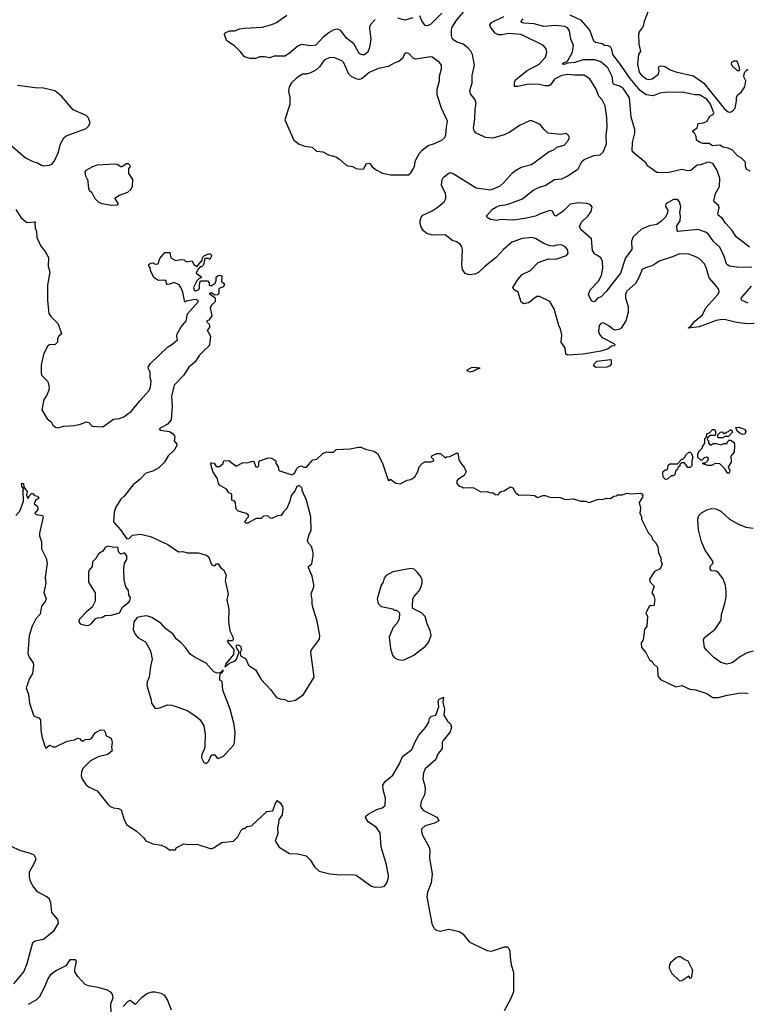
# Model space of a CAD drawing. Extents: x 2086813 to 2278017, y 548126 to 753336.
# Tile 416 of 461: x 2213345 to 2219467, y 691971 to 700259. Entities that reach past the tile are written whole.
import ezdxf

# ---------------------------------------------------------------- set-up
doc = ezdxf.new("R2010")
doc.units = 0

msp = doc.modelspace()

# ---------------------------------------------------------------- linework, layer by layer
at = {"layer": '0CON10XD'}
for points in [[(2216335, 700262), (2216290.3, 700209.7), (2216287.1, 700185), (2216297.8, 700095), (2216287.3, 700025), (2216275, 699986.2), (2216245, 699964.3), (2216225, 699963.1), (2216205, 699972.9), (2216155.5, 700055), (2216094.5, 700105), (2216047.8, 700167.8), (2216015, 700178.9), (2215987.2, 700172.8), (2215949.5, 700150.5), (2215899.3, 700110.7), (2215835, 700043.5), (2215795, 700038.5), (2215715, 700049.6), (2215685, 700037.5), (2215610.8, 699975), (2215575, 699952.5), (2215485, 699952.5), (2215445, 699939.2), (2215405.6, 699945.6), (2215365, 699946.2), (2215327.7, 699932.3), (2215285, 699932), (2215235, 699946.2), (2215205.7, 699985.7), (2215155.7, 700035.7), (2215083.2, 700083.2), (2215067.5, 700135), (2215072, 700148), (2215110, 700165), (2215154.3, 700165.7), (2215195, 700182.5), (2215235, 700189.2), (2215385, 700196.9), (2215465, 700220), (2215505, 700235.5), (2215593.3, 700296.7)], [(2216896.2, 700315), (2216805, 700220.8), (2216775, 700208.1), (2216755, 700210.8), (2216729.4, 700249.4), (2216712.3, 700292.3)], [(2219525, 697702.5), (2219465, 697700), (2219375, 697710.6), (2219285, 697733.3), (2219255, 697734.6), (2219205, 697726.5), (2219062, 697675), (2218971.2, 697661.2), (2218968.8, 697665), (2218990.2, 697679.8), (2219025, 697721.8), (2219089.4, 697775), (2219118.5, 697835), (2219220, 697945), (2219229.2, 697965), (2219227, 697987), (2219202.8, 698022.8), (2219145.5, 698085), (2219123.5, 698165), (2219105.3, 698205.3), (2219065, 698245.6), (2219035, 698263.3), (2218975, 698284.4), (2218895, 698287.8), (2218837.5, 698262.5), (2218725, 698226.5), (2218689.1, 698200.9), (2218663.1, 698186.9), (2218608.8, 698171.2), (2218582.5, 698155), (2218557.8, 698095), (2218525, 698038.1), (2218453.3, 697975), (2218442.9, 697945), (2218442.9, 697915), (2218463.1, 697845), (2218465.4, 697794.6), (2218444.3, 697725), (2218405, 697663.3), (2218385, 697650), (2218355, 697646.7), (2218335, 697653.3), (2218301.7, 697681.7), (2218255, 697707.5), (2218235, 697702), (2218220.8, 697685), (2218214.5, 697635), (2218227, 697607), (2218246.7, 697585), (2218345, 697532.5), (2218352.5, 697525), (2218350, 697515), (2218325, 697512), (2218295, 697488.2), (2218235, 697467.7), (2218085, 697443.2), (2217952.5, 697435), (2217938.8, 697445), (2217934, 697495), (2217901.4, 697545), (2217907.1, 697605), (2217894.6, 697654.6), (2217879.5, 697685), (2217840.8, 697825), (2217805, 697887.5), (2217718.3, 697928.3), (2217695, 697929.4), (2217626.7, 697875), (2217585, 697866.2), (2217565, 697882.5), (2217540, 697965), (2217505, 697986.2), (2217494.2, 698005), (2217535, 698072.5), (2217573.3, 698115), (2217641.7, 698148.3), (2217706.7, 698215), (2217795, 698245.8), (2217855, 698244), (2217945, 698274), (2217960, 698295), (2217955, 698323.3), (2217935, 698347.5), (2217910.3, 698360.3), (2217875, 698364.3), (2217835, 698353.3), (2217805, 698354.4), (2217755, 698375.5), (2217685, 698416.7), (2217655, 698425.5), (2217575, 698416.7), (2217484.5, 698385.5), (2217415, 698324.2), (2217352.4, 698257.6), (2217260, 698185), (2217205, 698131.1), (2217173.4, 698116.6), (2217125, 698111.2), (2217093.4, 698123.4), (2217071.5, 698155), (2217064.6, 698195), (2217070.8, 698325), (2217065, 698347.5), (2217049.7, 698369.7), (2217015, 698391.2), (2216988.8, 698398.8), (2216925, 698447.5), (2216815, 698444.5), (2216770.2, 698460.2), (2216743.2, 698483.2), (2216723.3, 698513.3), (2216714.5, 698544.5), (2216713.9, 698566.1), (2216723.5, 698596.5), (2216736.9, 698613.1), (2216815, 698650), (2216865, 698682.9), (2216915, 698727.1), (2216928.9, 698755), (2216931.1, 698775), (2216927.8, 698795), (2216894.5, 698865), (2216898, 698915), (2216908.6, 698931.4), (2216955, 698968), (2216965, 698972.5), (2216991.2, 698965), (2217185, 698844.2), (2217305, 698825.7), (2217385, 698859.2), (2217415.8, 698885), (2217490.2, 698969.8), (2217515, 698988.9), (2217565, 699016.7), (2217649.8, 699040.2), (2217799.5, 699150.5), (2217837.5, 699165), (2217863, 699187), (2217925, 699203.3), (2217955, 699232.5), (2217970, 699265), (2217963.3, 699285), (2217945, 699300), (2217895, 699292.5), (2217790, 699305), (2217756.1, 699336.1), (2217725, 699376.2), (2217655, 699406.7), (2217635, 699406.7), (2217550.3, 699369.7), (2217467.6, 699312.4), (2217421.3, 699288.7), (2217325, 699262.5), (2217265, 699266.7), (2217245.9, 699275.9), (2217185, 699303.8), (2217168, 699325), (2217162.5, 699345), (2217173.3, 699425), (2217175.7, 699505), (2217185.7, 699555), (2217177.5, 699585), (2217138.1, 699635), (2217132.6, 699662.6), (2217152.9, 699725), (2217151.2, 699788.8), (2217172, 699875), (2217153.8, 699965), (2217140, 699995), (2217115, 700022), (2217075, 700053.1), (2217025, 700070.8), (2216997.6, 700087.6), (2216983.8, 700103.8), (2216978.1, 700125), (2216977, 700173), (2216982.9, 700195), (2217022.7, 700257.3), (2217077.6, 700322.4)], [(2219505, 698172), (2219375, 698174.6), (2219315.5, 698185.5), (2219302.8, 698192.8), (2219292.5, 698205), (2219272.5, 698265), (2219235.5, 698345), (2219183.3, 698393.3), (2219136.1, 698456.1), (2219115, 698470.6), (2219053.4, 698493.4), (2218883.3, 698475), (2218876, 698485), (2218873.8, 698525), (2218900.8, 698565), (2218905.6, 698605), (2218900, 698635), (2218907.5, 698685), (2218897.5, 698725), (2218887.5, 698737.5), (2218872.5, 698745), (2218845, 698744.4), (2218781.7, 698708.3), (2218777.7, 698687.7), (2218798.8, 698655), (2218792, 698625), (2218776.9, 698593.1), (2218740.5, 698559.5), (2218704.3, 698535.7), (2218644.7, 698525.3), (2218575.4, 698494.6), (2218505, 698432.5), (2218492.7, 698395), (2218495.6, 698325), (2218442.7, 698255), (2218400, 698125), (2218280.2, 697969.8), (2218236, 697925), (2218205, 697913.8), (2218185, 697888), (2218173, 697883), (2218155, 697891.2), (2218130, 697945), (2218143.8, 697985), (2218215, 698059.5), (2218239.6, 698105), (2218251.7, 698168.3), (2218249.1, 698225), (2218234.2, 698254.2), (2218207.1, 698272.9), (2218185, 698285.6), (2218164.6, 698315), (2218155.3, 698415.3), (2218069.1, 698489.1), (2218054.2, 698515), (2218071.4, 698555), (2218125, 698605.7), (2218151.9, 698645), (2218162, 698685), (2218145, 698704), (2218112.6, 698712.6), (2218045, 698716.4), (2217976.7, 698705), (2217915.4, 698644.6), (2217855, 698605.8), (2217845, 698611.2), (2217827.1, 698647.1), (2217805, 698652.1), (2217725, 698625.4), (2217683.8, 698605), (2217595, 698584.7), (2217498.9, 698571.1), (2217395, 698578.1), (2217355, 698570), (2217305, 698578), (2217277.5, 698595), (2217272.5, 698605), (2217276.7, 698615), (2217322.5, 698665), (2217355.7, 698685), (2217385, 698696.2), (2217447.3, 698702.7), (2217575, 698752.1), (2217665.3, 698824.7), (2217715, 698848.2), (2217765, 698862.7), (2217845, 698913.3), (2217905, 698919.5), (2217956, 698944), (2218044.6, 699005), (2218075, 699064.4), (2218095, 699083.2), (2218175, 699116.9), (2218229.2, 699120.8), (2218254.4, 699145), (2218280.6, 699215), (2218280, 699285), (2218287.8, 699355), (2218284.5, 699435), (2218270.8, 699535), (2218246, 699585), (2218216.7, 699616.7), (2218194.4, 699675), (2218141.2, 699761.2), (2218092.3, 699792.3), (2218012.4, 699792.4), (2217957.8, 699797.8), (2217905, 699788), (2217845, 699757.5), (2217810.3, 699709.7), (2217797.5, 699702.5), (2217765, 699702.1), (2217715, 699713.5), (2217625.6, 699715.6), (2217535.5, 699695.5), (2217507, 699697), (2217508.1, 699735), (2217518.1, 699755), (2217615, 699832.7), (2217715, 699883.6), (2217767.8, 699945), (2217779.2, 699985), (2217773.8, 700015), (2217752.3, 700042.3), (2217565, 700133.3), (2217455, 700142.1), (2217405, 700131.6), (2217372.6, 700132.6), (2217346.5, 700146.5), (2217305.6, 700195), (2217298.9, 700215), (2217315, 700235.5), (2217419.2, 700285)], [(2219490, 698985), (2219461.2, 699001.2), (2219450.9, 699025), (2219452, 699055), (2219445.7, 699065), (2219415, 699095.6), (2219385, 699114.3), (2219341.2, 699161.2), (2219307, 699177), (2219265, 699186.7), (2219235, 699203.3), (2219175, 699197.5), (2219145, 699217.5), (2219095, 699217.5), (2219070, 699225), (2219040, 699245), (2219037, 699277), (2219023, 699303), (2219007.5, 699315), (2219007.5, 699325), (2219045, 699350), (2219053.6, 699386.4), (2219095, 699390), (2219125, 699403.3), (2219152, 699448), (2219178.6, 699461.4), (2219186.2, 699475), (2219157, 699547), (2219127.8, 699587.8), (2219065, 699626.2), (2219025, 699626), (2218919.7, 699649.7), (2218772.7, 699647.3), (2218730.3, 699639.7), (2218675, 699618), (2218615, 699627.5), (2218565, 699664.3), (2218480, 699765), (2218392.6, 699892.6), (2218336.2, 699965), (2218327.1, 700007.1), (2218315, 700030), (2218295, 700040), (2218265, 700043.3), (2218245, 700056.7), (2218188.3, 700068.3), (2218175, 700077.5), (2218141.2, 700171.2), (2218072.3, 700252.3), (2217976.4, 700296.4)], [(2218639.2, 700345), (2218598, 700245), (2218590, 700205), (2218578, 700185), (2218558.6, 700161.4), (2218552.3, 700137.7), (2218554.1, 700054.1), (2218567.5, 699995), (2218550.8, 699965), (2218543.8, 699885), (2218557.7, 699817.7), (2218573.3, 699795), (2218615, 699762), (2218635, 699757.1), (2218665, 699762), (2218719.4, 699800.6), (2218724.3, 699825), (2218718.8, 699855), (2218724.2, 699865.8), (2218735, 699870), (2218775, 699864), (2218818.1, 699838.1), (2218865, 699820.8), (2219015, 699785.6), (2219102, 699725), (2219272.2, 699512.2), (2219305, 699484), (2219325, 699482), (2219341.2, 699488.8), (2219364, 699515), (2219376.2, 699575), (2219376.2, 699605), (2219384, 699625), (2219417, 699653), (2219446.2, 699695), (2219453.8, 699745), (2219437, 699777), (2219442.5, 699815), (2219465, 699840), (2219473, 699833)], [(2216652.5, 700275), (2216585, 700255.7), (2216525, 700271.4)], [(2219485, 698345.7), (2219372.7, 698432.7), (2219338.9, 698485), (2219283.1, 698545), (2219259.4, 698585), (2219222.3, 698612.3), (2219219.6, 698625), (2219228.9, 698675), (2219225.7, 698695), (2219186.7, 698725), (2219184.2, 698735), (2219200.5, 698795), (2219231.9, 698855), (2219235.6, 698925), (2219211.4, 698995), (2219180, 699045), (2219155, 699057.8), (2219135, 699058.9), (2219075, 699037.5), (2219045, 699033.8), (2218990.6, 698989.4), (2218965, 698988.1), (2218915, 698998.9), (2218795, 698970.9), (2218705, 698972.5), (2218645.7, 699014.3), (2218630.9, 699025), (2218613.9, 699055), (2218514.7, 699135), (2218497.9, 699155), (2218500.7, 699225), (2218519.7, 699305), (2218520.7, 699335), (2218488.5, 699438.5), (2218475, 699601.2), (2218425, 699676), (2218395, 699698.4), (2218346.9, 699715), (2218335.4, 699725), (2218333.7, 699775), (2218294.3, 699855), (2218235, 699905.6), (2218185, 699920.4), (2218085, 699922.4), (2218015, 699898.8), (2217957.9, 699892.1), (2217925, 699880.9), (2217910, 699885), (2217918.8, 699895), (2217955, 699910), (2217994.7, 699985), (2218003.9, 700043.9), (2217981.5, 700095), (2217971.1, 700165), (2217955, 700190), (2217932.4, 700202.4), (2217855, 700208.9), (2217755, 700201), (2217674.4, 700225.6), (2217585, 700229.4), (2217566.7, 700235), (2217562.7, 700245), (2217581.3, 700265)], [(2216465, 698953.8), (2216615, 698954), (2216635, 698970), (2216655, 699000), (2216665.6, 699025), (2216674.3, 699075), (2216708.6, 699135), (2216730.2, 699159.8), (2216780.7, 699199.3), (2216835, 699215.6), (2216895.7, 699244.3), (2216921.3, 699268.7), (2216930.7, 699289.3), (2216934.4, 699355), (2216944.3, 699405), (2216894.3, 699515), (2216855.8, 699625.8), (2216855.8, 699675), (2216877.1, 699745), (2216876.9, 699785), (2216892.9, 699845), (2216892.9, 699875), (2216875, 699900.8), (2216815, 699944.3), (2216803, 699947), (2216675, 699925.8), (2216656.2, 699935), (2216617.5, 699975), (2216595, 699978.8), (2216580, 699965), (2216568.8, 699935), (2216533.9, 699906.1), (2216495, 699892.7), (2216445, 699865.4), (2216362.3, 699847.7), (2216305, 699822.7), (2216285, 699813.5), (2216225, 699764.4), (2216205, 699756.5), (2216185, 699757.5), (2216138.9, 699778.9), (2216115, 699800), (2216070.6, 699895), (2216055, 699913.1), (2215995, 699937.8), (2215955, 699940), (2215905, 699918.9), (2215866.7, 699863.3), (2215835, 699835.5), (2215785, 699808.6), (2215755, 699800), (2215725, 699800), (2215675, 699770), (2215632.3, 699727.7), (2215611.2, 699695), (2215606.1, 699656.1), (2215616.2, 699605), (2215617.5, 699545), (2215574, 699415), (2215652, 699245), (2215695, 699212.5), (2215745, 699193.8), (2215805, 699186.7), (2215843.1, 699153.1), (2215895.7, 699145.7), (2215942.7, 699122.7), (2216004, 699104), (2216036.7, 699085), (2216087.3, 699037.3), (2216105, 699028.8), (2216145, 699023.3), (2216175, 699006.7), (2216215, 699000), (2216240, 699005), (2216260, 699045), (2216275, 699052), (2216293.3, 699045), (2216310.5, 699020.5), (2216342.5, 698995), (2216396.1, 698966.1), (2216465, 698953.8)], [(2219395, 699830), (2219385, 699830), (2219340.7, 699870.7), (2219332.5, 699885), (2219337, 699903), (2219355, 699913.3), (2219375, 699912.5), (2219382.5, 699905), (2219396.7, 699865), (2219400, 699835), (2219395, 699830)], [(2213545, 699030), (2213595, 699033.8), (2213615.8, 699044.2), (2213633.8, 699065), (2213670, 699145), (2213686.7, 699215), (2213715, 699263.3), (2213735, 699281.2), (2213905, 699343.8), (2213926.7, 699365), (2213936.7, 699395), (2213920, 699435), (2213905, 699453.3), (2213795, 699500), (2213696.7, 699615), (2213640.7, 699660.7), (2213543.9, 699683.9), (2213475, 699684.2), (2213325, 699704.2)], [(2213243.3, 699225), (2213393.8, 699095), (2213455, 699064.4), (2213495, 699054.3), (2213527.5, 699035), (2213545, 699030)], [(2214118.3, 698698.3), (2214165, 698700), (2214172.5, 698705), (2214173.3, 698715), (2214145, 698757.5), (2214185, 698780.8), (2214255, 698806.7), (2214280.2, 698829.8), (2214294.4, 698855), (2214296.7, 698915), (2214262.5, 698965), (2214262.5, 699005), (2214276.4, 699023.6), (2214272.5, 699035), (2214260, 699045), (2214243.6, 699046.4), (2214205, 699020), (2214195, 699020), (2214165, 699040), (2214145, 699043.3), (2213995, 699033.8), (2213958.3, 699021.7), (2213900.7, 698989.3), (2213893.3, 698975), (2213898.8, 698945), (2213918, 698905), (2213920, 698855), (2213930, 698825), (2213952.5, 698805), (2213976.7, 698755), (2214005, 698726.7), (2214035, 698713.3), (2214118.3, 698698.3)], [(2213312.1, 698662.1), (2213354.4, 698594.4), (2213405, 698552), (2213477, 698557), (2213472.5, 698545), (2213476, 698505), (2213485.8, 698475), (2213488, 698425), (2213523.4, 698353.4), (2213558.5, 698308.5), (2213586.4, 698256.4), (2213584.4, 698185), (2213597.1, 698135), (2213578.1, 698025), (2213578.6, 697895), (2213590, 697785), (2213608.3, 697758.3), (2213668.8, 697698.8), (2213697.5, 697615), (2213672.5, 697595), (2213663.3, 697576.7), (2213662.5, 697545), (2213642.5, 697525), (2213595, 697522), (2213581.2, 697515), (2213545.6, 697445), (2213525, 697350), (2213524.2, 697285), (2213532, 697265), (2213577.7, 697217.7), (2213588, 697195), (2213592.3, 697147.7), (2213572.7, 697097.3), (2213548.3, 697061.7), (2213530, 696975), (2213575, 696900), (2213610, 696875), (2213623.3, 696845), (2213645, 696828.8), (2213665, 696824), (2213715, 696837.5), (2213805, 696842), (2213865, 696857.1), (2213905, 696874.3), (2213927, 696867), (2213955, 696838.9), (2214045, 696832.9), (2214133.3, 696896.7), (2214185, 696902.1), (2214220, 696915), (2214285, 696962.5), (2214355, 697051.9), (2214433.4, 697136.6), (2214444.3, 697165.7), (2214450.8, 697215), (2214443.6, 697246.4), (2214443, 697293), (2214426.7, 697325), (2214429.3, 697340.7), (2214444.1, 697365.9), (2214590, 697505), (2214625.8, 697524.2), (2214672.5, 697565), (2214666.7, 697595), (2214670, 697615), (2214703.3, 697675), (2214746.2, 697725), (2214756.4, 697783.6), (2214847.5, 697885), (2214846.4, 697896.4), (2214825, 697903.3), (2214745, 697890), (2214735, 697880), (2214716.7, 697965), (2214701.2, 698005), (2214686, 698026), (2214645, 698046.7), (2214605, 698032.5), (2214585, 698030), (2214578.3, 698038.3), (2214577, 698057), (2214567, 698067), (2214513.6, 698063.6), (2214477, 698087), (2214450, 698135), (2214440, 698175), (2214430, 698185), (2214431.7, 698198.3), (2214445, 698210), (2214465, 698212.5), (2214485, 698200), (2214510, 698205), (2214525, 698250), (2214565, 698300), (2214608.3, 698298.3), (2214617.5, 698255), (2214655, 698232.5), (2214701.7, 698241.7), (2214727, 698237), (2214745, 698220), (2214795, 698230), (2214811.7, 698191.7), (2214825, 698190), (2214835, 698180), (2214880, 698235), (2214883.3, 698256.7), (2214900, 698275), (2214935, 698287.5), (2214947, 698287), (2214960, 698275), (2214945, 698240), (2214935, 698250), (2214901.7, 698248.3), (2214890, 698195), (2214875, 698180), (2214861.7, 698178.3), (2214843, 698157), (2214830, 698125), (2214868.3, 698098.3), (2214870, 698085), (2214855, 698080), (2214835, 698060), (2214807.5, 698005), (2214812.5, 697985), (2214825, 697977.5), (2214850, 697985), (2214857.5, 697995), (2214857.5, 698035), (2214865, 698060), (2214925, 698060), (2214940, 698045), (2214940, 698025), (2214955, 698020), (2214988.3, 698041.7), (2214997.5, 698065), (2214998.3, 698091.7), (2215015, 698106.7), (2215035, 698107.5), (2215045, 698100), (2215042.5, 698055), (2215067.5, 698035), (2215059.3, 698010.7), (2215020, 697995), (2215020, 697955), (2215008.3, 697941.7), (2214985, 697940), (2214955, 697960), (2214940, 697955), (2214988.3, 697918.3), (2214990, 697885), (2214960.7, 697859.3), (2214947.5, 697835), (2214962.5, 697765), (2214935, 697730), (2214920, 697725), (2214920, 697715), (2214940, 697695), (2214942.5, 697685), (2214941.7, 697668.3), (2214922.5, 697645), (2214950, 697595), (2214941.2, 697525), (2214935, 697510), (2214895.8, 697474.2), (2214857.5, 697435), (2214818, 697375), (2214768, 697335), (2214722, 697265), (2214645, 697183.3), (2214621.7, 697088.3), (2214627.5, 697005), (2214618.8, 696891.2), (2214588, 696855), (2214517.5, 696815), (2214527.5, 696805), (2214605, 696791.9), (2214628.7, 696778.7), (2214646.7, 696755), (2214650, 696745), (2214643.3, 696715), (2214667, 696687), (2214666.7, 696675), (2214644.1, 696635.9), (2214595, 696588.8), (2214562.9, 696535), (2214515, 696485.8), (2214465, 696458.1), (2214405, 696442.9), (2214357.6, 696392.4), (2214298.8, 696345), (2214223, 696247), (2214195, 696223.3), (2214153.8, 696155), (2214140, 696115), (2214132.7, 696032.7), (2214193.3, 695965), (2214245, 695890), (2214265, 695892.5), (2214295, 695920), (2214361.2, 695928.8), (2214445, 695910), (2214591.3, 695841.3), (2214679.5, 695779.5), (2214715, 695782.5), (2214755, 695772), (2214845, 695770.8), (2214915, 695752.5), (2214936, 695735), (2214955, 695680), (2214965, 695667.5), (2214985, 695662.5), (2215001.7, 695678.3), (2215015, 695677.5), (2215035, 695647.5), (2215059.3, 695629.3), (2215082.5, 695585), (2215073.3, 695535), (2215098, 695425), (2215086.7, 695375), (2215104.2, 695295), (2215102.3, 695192.3), (2215113.3, 695115), (2215137.5, 695065), (2215140, 695045), (2215135, 695030), (2215105, 695030), (2215095, 695037.5), (2215090, 695025), (2215146.2, 694956.2), (2215144.3, 694915.7), (2215077.5, 694835), (2215071.7, 694811.7), (2215108.8, 694841.2), (2215157, 694863), (2215170, 694875), (2215190, 694935), (2215167.5, 694975), (2215167.5, 694985), (2215170, 694995), (2215185, 694997.5), (2215202.5, 694985), (2215211.2, 694955), (2215198.3, 694931.7), (2215202.5, 694905), (2215248.6, 694878.6), (2215270, 694825), (2215327.5, 694785), (2215376.7, 694705), (2215455, 694620), (2215505, 694553.3), (2215535, 694541.2), (2215575, 694536.2), (2215605, 694518.8), (2215665, 694532), (2215732.3, 694577.7), (2215823.3, 694725), (2215793.8, 694935), (2215800, 694955), (2215866.1, 695043.9), (2215871.2, 695075), (2215846.1, 695196.1), (2215816.7, 695293.3), (2215804, 695335), (2215806.2, 695375), (2215798, 695425), (2215818, 695485), (2215818.8, 695505), (2215804.1, 695574.1), (2215773.6, 695646.4), (2215775, 695657.5), (2215801.7, 695678.3), (2215813.3, 695745), (2215813, 695773), (2215800, 695825), (2215773.9, 695853.9), (2215767.5, 695875), (2215778.8, 695925), (2215798.3, 695961.7), (2215793.3, 696075), (2215756.7, 696215), (2215722.5, 696295), (2215720, 696315), (2215695, 696337.5), (2215675, 696330), (2215660.7, 696289.3), (2215627.5, 696255), (2215617.5, 696205), (2215592.5, 696145), (2215563.6, 696116.4), (2215545, 696086.7), (2215515, 696083.3), (2215465, 696060), (2215451.7, 696061.7), (2215431.7, 696081.7), (2215395, 696080), (2215375, 696060), (2215335, 696060), (2215265, 696020), (2215245, 696020), (2215240, 696035), (2215250, 696045), (2215251.7, 696058.3), (2215270, 696075), (2215268.3, 696088.3), (2215251.7, 696101.7), (2215183, 696123), (2215170, 696135), (2215162.5, 696155), (2215160, 696195), (2215148.3, 696208.3), (2215130, 696215), (2215130, 696265), (2215105, 696277.5), (2215085, 696307.5), (2215025, 696340), (2215016.7, 696355), (2215010, 696395), (2214970, 696455), (2214953, 696517), (2214952.5, 696525), (2214960.7, 696529.3), (2214980, 696525), (2214998.3, 696498.3), (2215025, 696497.5), (2215055, 696520), (2215063, 696547), (2215105, 696547.5), (2215165, 696500), (2215225, 696532.5), (2215255, 696527.5), (2215305, 696542.5), (2215315, 696540), (2215330, 696495), (2215345, 696492.5), (2215357.5, 696505), (2215357.5, 696535), (2215363.9, 696546.1), (2215435, 696570), (2215465, 696567.5), (2215500, 696545), (2215500, 696525), (2215520, 696495), (2215523.6, 696463.6), (2215635, 696427.5), (2215660, 696445), (2215675, 696480), (2215690, 696495), (2215715, 696502.5), (2215735, 696492.5), (2215757, 696493), (2215810, 696555), (2215845, 696560), (2215895, 696607.5), (2215925, 696622.5), (2215945, 696617.5), (2215985, 696620), (2216008.3, 696641.7), (2216125, 696648), (2216195, 696660.8), (2216215, 696660), (2216255, 696644.2), (2216325, 696628), (2216356.4, 696606.4), (2216395.8, 696525), (2216445, 696382.5), (2216455, 696380), (2216465, 696390), (2216508.3, 696358.3), (2216545, 696352.5), (2216605, 696382.5), (2216635, 696387.5), (2216669.3, 696410.7), (2216693.3, 696455), (2216706.7, 696495), (2216734.1, 696525.9), (2216755, 696536.7), (2216805, 696537.5), (2216830, 696545), (2216830, 696555), (2216810, 696575), (2216813, 696587), (2216855, 696607.5), (2216885, 696607.5), (2216925, 696570), (2216935, 696580), (2216965, 696582.5), (2217025, 696612.5), (2217035, 696600), (2217040, 696555), (2217063.3, 696515), (2217085, 696492.5), (2217100, 696455), (2217085, 696423.3), (2217030.7, 696389.3), (2217022.5, 696375), (2217022.5, 696355), (2217041.7, 696331.7), (2217065, 696327.5), (2217078.3, 696318.3), (2217135, 696322.5), (2217165, 696317.5), (2217223.6, 696283.6), (2217275, 696287.5), (2217305, 696277.5), (2217325, 696280), (2217345, 696262.5), (2217375, 696260), (2217380, 696275), (2217393, 696287), (2217417, 696293), (2217475, 696326.7), (2217495, 696317.5), (2217515, 696280), (2217545, 696257.5), (2217605, 696260), (2217675, 696253.3), (2217705, 696237.5), (2217745, 696252.5), (2217765, 696252.5), (2217805, 696240), (2217895, 696236.7), (2217935, 696220), (2218005, 696226.7), (2218065, 696207.5), (2218105, 696206.7), (2218136.4, 696193.6), (2218205, 696220), (2218255, 696222.5), (2218285, 696232.5), (2218315, 696230), (2218343, 696247), (2218365, 696250), (2218375, 696260), (2218415, 696260), (2218455, 696272.5), (2218485, 696267.5), (2218565, 696272.5), (2218578.3, 696268.3), (2218587.5, 696255), (2218585, 696240), (2218557.5, 696195), (2218567, 696147)], [(2219475, 697872.5), (2219417.7, 697897.7), (2219415.7, 697915), (2219503.4, 698015)], [(2218195, 697332.5), (2218172.5, 697345), (2218181.2, 697365), (2218202, 697385), (2218315, 697398), (2218322.5, 697395), (2218321.7, 697358.3), (2218308.3, 697341.7), (2218285, 697333.3), (2218195, 697332.5)], [(2217135, 697296), (2217165, 697304.5), (2217195, 697320), (2217220, 697325), (2217165, 697331.2), (2217142.3, 697327.7), (2217103.3, 697305), (2217135, 697296)], [(2219300.7, 696440.7), (2219280, 696475), (2219235, 696520), (2219195, 696522.5), (2219165, 696507.5), (2219135, 696507.5), (2219091.7, 696521.7), (2219091.7, 696528.3), (2219115, 696530), (2219138.3, 696551.7), (2219140, 696565), (2219127, 696577), (2219105, 696570), (2219085, 696550), (2219075, 696550), (2219050, 696575), (2219050, 696605), (2219060, 696615), (2219060, 696625), (2219090, 696655), (2219090, 696665), (2219110, 696695), (2219110, 696735), (2219120, 696745), (2219130, 696775), (2219148.3, 696781.7), (2219175, 696810), (2219188.3, 696808.3), (2219200, 696795), (2219200, 696765), (2219195, 696760), (2219155, 696760), (2219131.7, 696738.3), (2219130, 696725), (2219140, 696715), (2219140, 696695), (2219151.7, 696681.7), (2219165, 696680), (2219178.3, 696691.7), (2219205, 696692.5), (2219245, 696680), (2219268.3, 696691.7), (2219297, 696693), (2219300, 696705), (2219315, 696720), (2219325, 696720), (2219355, 696700), (2219360, 696675), (2219355, 696620), (2219327.5, 696585), (2219331.2, 696535), (2219306.2, 696495), (2219318.8, 696465), (2219315, 696442.5), (2219300.7, 696440.7)], [(2219265, 696740), (2219225, 696740), (2219220, 696745), (2219220, 696765), (2219241.7, 696788.3), (2219255, 696790), (2219265, 696780), (2219285, 696780), (2219291.7, 696788.3), (2219308.3, 696791.7), (2219325, 696810), (2219338.3, 696798.3), (2219340, 696785), (2219308.3, 696751.7), (2219275, 696750), (2219265, 696740)], [(2219425, 696766.2), (2219407.5, 696775), (2219382.5, 696795), (2219370, 696825), (2219395, 696830), (2219443, 696813), (2219453.3, 696795), (2219445, 696771.2), (2219425, 696766.2)], [(2218778.3, 696388.3), (2218757.5, 696407.5), (2218757, 696443), (2218760, 696455), (2218775, 696470), (2218785, 696470), (2218798.3, 696481.7), (2218801.7, 696508.3), (2218815, 696520), (2218878.3, 696521.7), (2218915, 696560), (2218925, 696560), (2218945, 696580), (2218950, 696595), (2218975, 696620), (2218985, 696620), (2218996.7, 696606.7), (2219007.5, 696575), (2219000, 696545), (2219000, 696505), (2218985, 696490), (2218965, 696490), (2218938.3, 696528.3), (2218911.7, 696528.3), (2218900, 696515), (2218898.3, 696501.7), (2218881.7, 696488.3), (2218878.3, 696471.7), (2218861.7, 696458.3), (2218858.3, 696431.7), (2218845, 696420), (2218825, 696420), (2218795, 696392.5), (2218778.3, 696388.3)], [(2213313.3, 696085), (2213347, 696123), (2213377.5, 696205), (2213373.3, 696295), (2213380, 696305), (2213362.3, 696332.3), (2213360.7, 696349.3), (2213365, 696357.5), (2213377.5, 696355), (2213380, 696325), (2213407, 696287), (2213402.5, 696255), (2213411.7, 696231.7), (2213420, 696235), (2213420, 696245), (2213445, 696270), (2213455, 696270), (2213470, 696255), (2213495, 696247.5), (2213507, 696233), (2213477, 696213), (2213467.5, 696185), (2213493.6, 696163.6), (2213497.5, 696135), (2213472.5, 696105), (2213483, 696093), (2213535, 696086.7), (2213543.3, 696075), (2213512.3, 695937.7), (2213512, 695915), (2213527.5, 695865), (2213526.7, 695805), (2213565.8, 695725.8), (2213575.8, 695685), (2213559.2, 695565), (2213564.2, 695515), (2213546.2, 695436.2), (2213567.5, 695385), (2213559.7, 695360.3), (2213528.3, 695321.7), (2213517.5, 695255), (2213480, 695215), (2213449.2, 695155), (2213423.8, 695076.2), (2213413.9, 694923.9), (2213425, 694892.5), (2213458, 694845), (2213460.8, 694825), (2213452.9, 694755), (2213426.5, 694713.5), (2213400, 694635), (2213417.9, 694577.9), (2213427.1, 694505), (2213460.8, 694405), (2213472.9, 694392.9), (2213505, 694382.3), (2213519.5, 694365), (2213521.1, 694285), (2213531.9, 694225), (2213555, 694142.5), (2213565, 694127.5), (2213595, 694152.5), (2213625, 694138.8), (2213645, 694138.8), (2213745, 694186.7), (2213805, 694197.5), (2213835, 694210), (2213847, 694207), (2213865, 694190), (2213885, 694190), (2213895, 694200), (2213935, 694202.5), (2213952.5, 694215), (2213980, 694255), (2214025, 694282.5), (2214055, 694277.5), (2214067, 694257), (2214070, 694235), (2214115, 694210), (2214123.3, 694175), (2214117.5, 694135), (2214122.5, 694105), (2214085.9, 694074.1), (2214005, 694052.9), (2213940.7, 694019.3), (2213875, 693956.2), (2213863.4, 693926.6), (2213860.6, 693895), (2213869.4, 693865), (2213901.5, 693821.5), (2213928.8, 693798.8), (2213995, 693767.1), (2214085, 693656.7), (2214105, 693636.7), (2214133.6, 693623.6), (2214175, 693620), (2214197.7, 693607.7), (2214224.5, 693524.5), (2214245, 693481.2), (2214325, 693432.5), (2214385, 693376.2), (2214407, 693347), (2214465, 693321.4), (2214535, 693311.4), (2214573.3, 693295), (2214605, 693270), (2214655, 693272.5), (2214661.7, 693288.3), (2214725, 693322), (2214765.8, 693315.8), (2214835, 693318.6), (2214955, 693280), (2214975, 693286.7), (2215045, 693331.9), (2215142.5, 693345), (2215180.5, 693379.5), (2215205, 693430), (2215225, 693450), (2215235, 693450), (2215255, 693467.5), (2215295, 693472.5), (2215425, 693593.8), (2215475, 693600), (2215497.5, 693665), (2215513.6, 693686.4), (2215535, 693667.5), (2215557, 693637), (2215558.8, 693625), (2215552, 693565), (2215523.8, 693525), (2215520, 693475), (2215512.5, 693455)], [(2218567, 696147), (2218562.5, 696105), (2218577.5, 696075), (2218577.5, 696055), (2218636.4, 695936.4), (2218656.7, 695915), (2218671.7, 695881.7), (2218697.5, 695855), (2218715, 695820), (2218720, 695775), (2218739.3, 695729.3), (2218740, 695705), (2218750, 695675), (2218733.9, 695636.1), (2218686.7, 695615), (2218645, 695550), (2218650, 695525), (2218681.7, 695491.7), (2218662.5, 695435), (2218680.7, 695410.7), (2218690, 695375), (2218680, 695325), (2218655, 695327.5), (2218640.5, 695319.5), (2218613.3, 695265), (2218627.5, 695235), (2218622, 695155), (2218602, 695125), (2218591.7, 695038.3), (2218573.3, 695015), (2218577.5, 694975), (2218613.6, 694933.6), (2218645, 694870), (2218666.4, 694856.4), (2218675, 694840), (2218710, 694805), (2218713.3, 694735), (2218737.5, 694705), (2218864.2, 694644.2), (2218915, 694653.8), (2218983.6, 694623.6), (2219035, 694616.7), (2219125, 694586.7), (2219177, 694553), (2219225, 694553.3), (2219297, 694573), (2219395, 694590), (2219445, 694592.5), (2219475, 694587.5)], [(2219515, 694942.5), (2219465, 694929.4), (2219410.5, 694899.5), (2219340, 694845), (2219294.4, 694834.4), (2219245, 694847.5), (2219182, 694892), (2219125, 694948), (2219107.5, 694975), (2219098.6, 695035), (2219103, 695057), (2219195, 695128.8), (2219247.5, 695205), (2219249.2, 695255), (2219275.7, 695334.3), (2219288.8, 695401.2), (2219290, 695445), (2219282, 695495), (2219263.4, 695553.4), (2219225, 695603.8), (2219205, 695616.7), (2219165, 695620), (2219153.6, 695633.6), (2219155, 695660), (2219180, 695685), (2219172.5, 695705), (2219112.9, 695792.9), (2219081.9, 695865), (2219055.7, 695965), (2219051.4, 696055), (2219058, 696085), (2219082.1, 696107.9), (2219125, 696132.5), (2219165, 696143.3), (2219201.7, 696141.7), (2219245, 696122.5), (2219317.5, 696055), (2219392.3, 696012.3), (2219455, 695986), (2219515, 695979.2)], [(2213905, 695160), (2213925, 695163.3), (2213946.4, 695173.6), (2213985, 695217.5), (2214000, 695225), (2214035, 695227.5), (2214065, 695242.5), (2214113, 695247), (2214185, 695267.5), (2214210, 695315), (2214263.9, 695356.1), (2214271.7, 695368.3), (2214276.7, 695395), (2214263.3, 695415), (2214260, 695455), (2214236.7, 695485), (2214223.8, 695545), (2214221.2, 695635), (2214226.7, 695685), (2214246.7, 695715), (2214246.1, 695746.1), (2214225, 695770), (2214195, 695760), (2214175, 695780), (2214171.7, 695811.7), (2214165, 695820), (2214135, 695817.5), (2214085, 695826.7), (2214065, 695817.5), (2214043.9, 695786.1), (2214008.3, 695761.7), (2213985, 695722.5), (2213957.5, 695695), (2213953.3, 695655), (2213930, 695625), (2213923.8, 695605), (2213923.3, 695525), (2213980, 695435), (2213978.8, 695365), (2213953.3, 695315), (2213906.2, 695275), (2213851.2, 695215), (2213840, 695195), (2213853.6, 695173.6), (2213905, 695160)], [(2216565, 694868.8), (2216585, 694874), (2216659.7, 694910.3), (2216760, 694985), (2216785, 695016.7), (2216805.9, 695075.9), (2216798.8, 695118.8), (2216774.2, 695174.2), (2216756.2, 695235), (2216725, 695266.2), (2216653.6, 695303.6), (2216648.3, 695318.3), (2216652.5, 695385), (2216662.5, 695405), (2216702.3, 695447.7), (2216719.5, 695480.5), (2216730, 695515), (2216730, 695545), (2216716.1, 695576.1), (2216689.3, 695609.3), (2216665, 695632.5), (2216635, 695640), (2216485, 695612.5), (2216428.3, 695581.7), (2216412.3, 695557.7), (2216403.3, 695525), (2216385, 695500), (2216353, 695383), (2216360, 695345), (2216385, 695320), (2216485, 695300), (2216495, 695290), (2216515, 695290), (2216540, 695265), (2216537, 695213), (2216515, 695172.5), (2216486.4, 695143.6), (2216453.8, 695065), (2216464, 694965), (2216480.5, 694910.5), (2216495, 694890), (2216526.7, 694873.3), (2216565, 694868.8)], [(2214915, 693996.7), (2214932, 694015), (2214958.3, 694071.7), (2214985, 694070), (2215005, 694043.3), (2215015, 694038.8), (2215060.3, 694059.7), (2215145, 694156.2), (2215153.2, 694176.8), (2215158.6, 694255), (2215149.4, 694325), (2215115.5, 694455.5), (2215054, 694615), (2215047, 694687), (2215028.3, 694698.3), (2215030, 694760), (2215045, 694762.5), (2215056.1, 694773.9), (2215057.5, 694787.5), (2215030, 694760), (2215005, 694757.5), (2214979.3, 694769.3), (2214913.6, 694843.6), (2214820.3, 694890.3), (2214778.8, 694918.8), (2214740, 694975), (2214703.3, 695015), (2214665, 695043.3), (2214635.9, 695085.9), (2214572.5, 695135), (2214535.8, 695175.8), (2214455, 695226.7), (2214415, 695240), (2214370, 695235), (2214333.9, 695226.1), (2214305, 695190), (2214298.8, 695125), (2214315, 695086.7), (2214341.2, 695055), (2214401.7, 695021.7), (2214446.2, 694945), (2214460, 694875), (2214443.8, 694815), (2214433.8, 694725), (2214416.2, 694685), (2214413.8, 694655), (2214450, 694535), (2214453.3, 694505), (2214485, 694460), (2214525, 694467.5), (2214587, 694493), (2214625, 694490), (2214675, 694473.3), (2214754.1, 694444.1), (2214827.3, 694397.3), (2214863.3, 694365), (2214893.3, 694315), (2214905.8, 694245), (2214901.2, 694145), (2214896.2, 694115), (2214876.2, 694075), (2214873.8, 694045), (2214895, 694006.7), (2214915, 693996.7)], [(2215512.5, 693455), (2215516.2, 693405), (2215493.6, 693346.4), (2215526.7, 693295), (2215615, 693239.2), (2215685, 693236.4), (2215755, 693219.5), (2215787.7, 693187.7), (2215825, 693128.6), (2215865, 693091.9), (2215955, 693068.6), (2216045, 693059.4), (2216145, 693063.1), (2216175, 693058.1), (2216305, 692966), (2216335, 692958), (2216395, 692958.8), (2216415, 692966.2), (2216431.9, 692988.1), (2216445.3, 693024.7), (2216447.3, 693055), (2216427.6, 693155), (2216387.3, 693295), (2216378.9, 693415), (2216345, 693462), (2216280, 693505), (2216253, 693543), (2216257.5, 693555), (2216277.7, 693572.3), (2216348.3, 693611.7), (2216395, 693624), (2216418.8, 693645), (2216423.3, 693705), (2216403.3, 693775), (2216400, 693815), (2216420, 693845), (2216485, 693900), (2216539.4, 693995), (2216565, 694056), (2216644.3, 694115.7), (2216674.1, 694185.9), (2216704.2, 694235.8), (2216762.5, 694305), (2216787.5, 694345), (2216791.7, 694378.3), (2216810, 694395), (2216846.1, 694403.9), (2216872, 694475), (2216866.1, 694523.9), (2216875, 694538.8), (2216910, 694555), (2216906, 694515), (2216917.5, 694455), (2216913.8, 694405), (2216943.3, 694355), (2216968.8, 694328.8), (2216977.5, 694305), (2216965.5, 694264.5), (2216907.3, 694192.7), (2216900, 694175), (2216898.8, 694125), (2216861.2, 694075), (2216845, 694031.2), (2216757.5, 693952.5), (2216741.7, 693918.3), (2216737.1, 693865), (2216753.2, 693813.2), (2216755.6, 693775), (2216751.4, 693735), (2216721.3, 693678.7), (2216716.9, 693645), (2216721.9, 693625), (2216743.3, 693603.3), (2216853.3, 693545), (2216863.8, 693535), (2216870, 693515), (2216835, 693494.3), (2216755, 693474), (2216726, 693445), (2216724.2, 693425), (2216732.5, 693395), (2216788.8, 693295), (2216796.2, 693265), (2216791.9, 693205), (2216815.5, 693065), (2216806.9, 692993.1), (2216775.4, 692915), (2216770, 692875), (2216811.3, 692651.3), (2216825, 692616.7), (2216847.5, 692595), (2216885, 692586), (2216920, 692595), (2216955, 692603.3), (2217043.6, 692583.6), (2217073.2, 692563.2), (2217127.6, 692497.6), (2217275, 692424.4), (2217315, 692418.9), (2217425, 692454.2), (2217445, 692453.3), (2217460.7, 692440.7), (2217468.3, 692418.3), (2217470, 692365), (2217480.8, 692305), (2217498.3, 692238.3), (2217498.1, 692075), (2217474.4, 692015), (2217420, 691915)], [(2213295, 692144.4), (2213378.8, 692245), (2213408.4, 692315), (2213455, 692492.5), (2213475, 692504.4), (2213545, 692518.1), (2213635, 692592), (2213672, 692655), (2213666.2, 692685), (2213614.5, 692744.5), (2213606.1, 692825), (2213594.6, 692855), (2213572.5, 692875), (2213495, 692916.8), (2213455, 692968.5), (2213435.7, 693005), (2213426.8, 693045), (2213427.8, 693085), (2213465.8, 693155.8), (2213482.1, 693195), (2213465.5, 693225), (2213435, 693241.2), (2213344.8, 693264.8), (2213275, 693300)], [(2214113.2, 691895), (2214112.2, 691975), (2214129.6, 692025), (2214125.9, 692055.9), (2214112.6, 692072.6), (2214079.8, 692089.8), (2214005, 692112.1), (2213922.5, 692125), (2213895, 692137.5), (2213833.6, 692205), (2213809.5, 692245), (2213808.2, 692265), (2213823.3, 692333.3), (2213815, 692346), (2213765, 692344), (2213732, 692295), (2213655, 692256.4), (2213605, 692218.9), (2213585, 692192), (2213548.9, 692105), (2213509.4, 692030.6), (2213485, 692007.1), (2213415, 691969.4)], [(2218895, 692167.5), (2218915, 692172.5), (2218975, 692210), (2218981.7, 692191.7), (2218996.4, 692193.6), (2219007.5, 692255), (2218970, 692335), (2218940, 692345), (2218905, 692370), (2218885, 692370), (2218865, 692360), (2218820.7, 692319.3), (2218812.5, 692305), (2218810, 692275), (2218830.7, 692230.7), (2218895, 692167.5)], [(2214622.8, 691922.8), (2214589.5, 692009.5), (2214565, 692043.8), (2214535, 692062.1), (2214485, 692072.3), (2214455, 692071.9), (2214419.4, 692060.6), (2214368.9, 692025), (2214315, 691970), (2214275, 692002), (2214255, 691995.8), (2214215, 691951.4)]]:
    msp.add_lwpolyline(points, dxfattribs=at)

doc.saveas('drawing.dxf')
